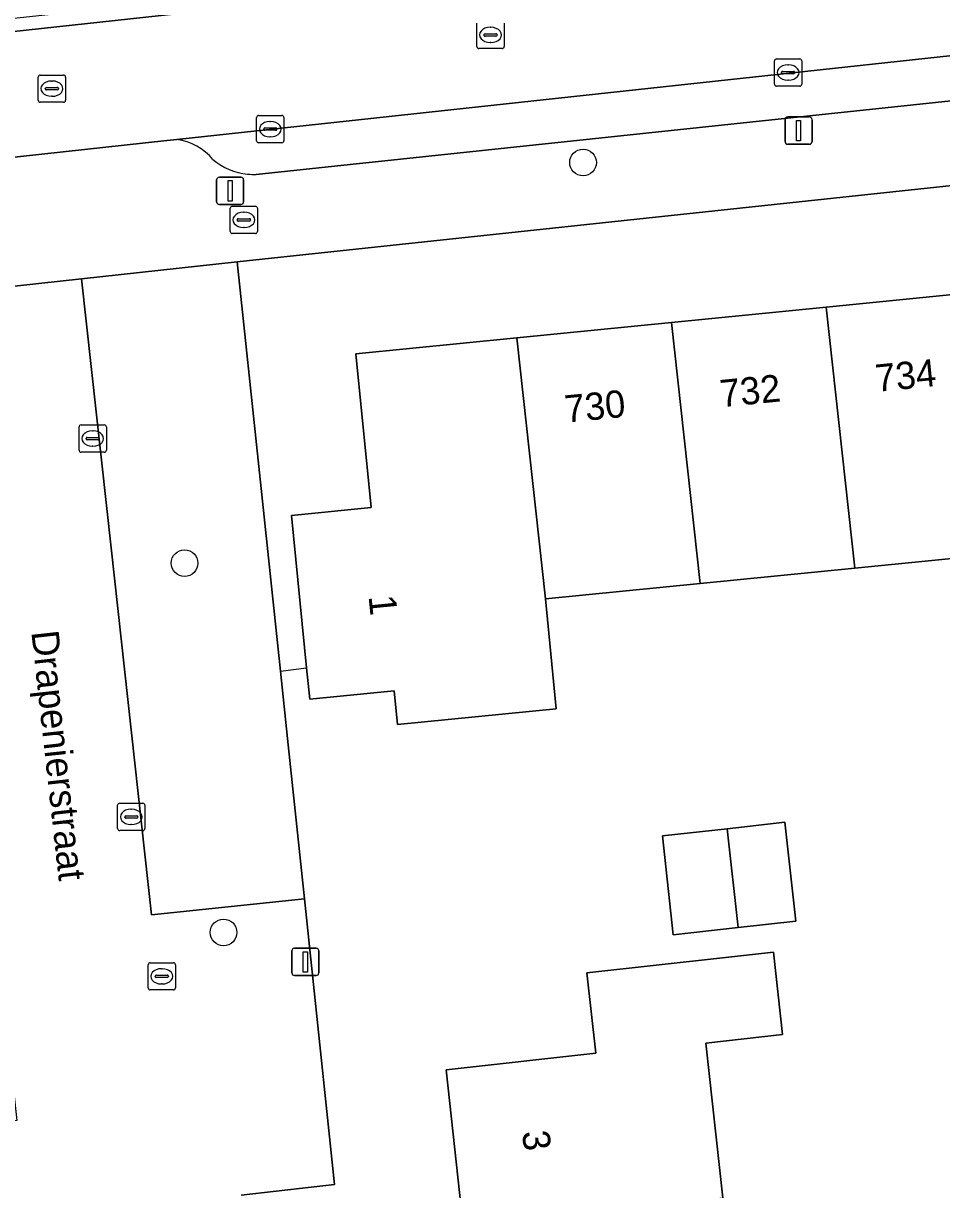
# Model space of a CAD drawing. Extents: x 160023 to 161302, y 384750 to 385707.
# Drawn here: x 161101.63 to 161135.31, y 385035.69 to 385078.47 of the extents above; entities that cross this region are included whole.
import ezdxf

# ---------------------------------------------------------------- set-up
doc = ezdxf.new("R2010")
doc.units = 0
for name, color, linetype in [('IMGEO_Boom', 7, 'Continuous'), ('IMGEO_Brandkraan', 7, 'Continuous'), ('IMGEO_Erf', 7, 'Continuous'), ('IMGEO_Kolk', 7, 'Continuous'), ('IMGEO_Lichtmast', 7, 'Continuous'), ('IMGEO_Muur', 7, 'Continuous'), ('IMGEO_Openbare_ruimte_label', 7, 'Continuous'), ('IMGEO_Pand', 7, 'Continuous'), ('IMGEO_Pand_nummerreeks', 7, 'Continuous'), ('IMGEO_Parkeervlak_open', 7, 'Continuous'), ('IMGEO_Rijbaan_lokaal_open', 7, 'Continuous'), ('IMGEO_Rioolput', 7, 'Continuous'), ('IMGEO_Voetpad_open', 7, 'Continuous')]:
    doc.layers.add(name, color=color, linetype=linetype)

msp = doc.modelspace()

# ---------------------------------------------------------------- linework, layer by layer
at = {"layer": 'IMGEO_Boom'}
for centre in [(161122.158, 385073.36), (161107.547, 385058.667), (161108.977, 385045.122)]:
    msp.add_circle(centre, 0.489, dxfattribs=at)
at = {"layer": 'IMGEO_Brandkraan'}
for p, q in [((161109.219, 385070.83), (161109.219, 385071.682)), ((161109.294, 385071.756), (161110.146, 385071.756)), ((161110.22, 385071.682), (161110.22, 385070.83)), ((161109.478, 385071.25), (161109.478, 385071.262)), ((161109.916, 385071.213), (161109.518, 385071.213)), ((161109.521, 385071.299), (161109.919, 385071.299)), ((161109.707, 385071.536), (161109.732, 385071.536)), ((161109.962, 385071.262), (161109.962, 385071.25)), ((161110.146, 385070.756), (161109.294, 385070.756)), ((161109.73, 385070.976), (161109.705, 385070.976))]:
    msp.add_line(p, q, dxfattribs=at)
for points in [[(161109.219, 385070.83), (161109.219, 385071.682)], [(161109.294, 385071.756), (161110.146, 385071.756)], [(161110.22, 385071.682), (161110.22, 385070.83)], [(161110.146, 385070.756), (161109.294, 385070.756)]]:
    msp.add_lwpolyline(points, dxfattribs=at)
for centre, radius, start, end in [((161109.296, 385071.68), 0.0765, 91.552, 178.448), ((161109.296, 385071.68), 0.0765, 91.552, 178.448), ((161110.144, 385071.68), 0.0765, 1.552, 88.448), ((161110.144, 385071.68), 0.0765, 1.552, 88.448), ((161109.518, 385071.259), 0.0403, 85.8775, 175.7526), ((161109.515, 385071.249), 0.0366, 178.938, 274.7102), ((161109.919, 385071.256), 0.043, 264.8664, 352.4533), ((161109.923, 385071.261), 0.0386, 1.7309, 96.639), ((161109.296, 385070.832), 0.0765, 181.552, 268.448), ((161109.296, 385070.832), 0.0765, 181.552, 268.448), ((161110.144, 385070.832), 0.0765, 271.552, 358.448), ((161110.144, 385070.832), 0.0765, 271.552, 358.448)]:
    msp.add_arc(centre, radius, start, end, dxfattribs=at)
for centre, major_axis, ratio, start_param, end_param in [((161109.706, 385071.256), (-0.387, 0.002), 0.722429, 4.712389, 7.853982), ((161109.731, 385071.256), (-0.39, 0.002), 0.717154, 1.570796, 4.712389)]:
    msp.add_ellipse(centre, major_axis=major_axis, ratio=ratio, start_param=start_param, end_param=end_param, dxfattribs=at)
at = {"layer": 'IMGEO_Erf'}
for points in [[(161153.828, 385034.534), (161153.219, 385040.199), (161155.214, 385040.426), (161154.606, 385046.078), (161153.998, 385051.731), (161151.25, 385051.439), (161150.645, 385057.066), (161153.389, 385057.398), (161152.782, 385063.036), (161149.384, 385062.647), (161148.77, 385068.361), (161149.315, 385068.42), (161148.754, 385073.913), (161140.391, 385073.021), (161109.475, 385069.722), (161111.06, 385054.703), (161111.321, 385052.231), (161111.941, 385046.354), (161112.224, 385043.677), (161113.048, 385035.872), (161109.62, 385035.48)], [(161117.767, 385034.353), (161117.133, 385040.083), (161122.627, 385040.691), (161122.301, 385043.64), (161127.271, 385044.189), (161129.141, 385044.396), (161129.476, 385041.374), (161126.662, 385041.063), (161127.29, 385035.387)]]:
    msp.add_lwpolyline(points, dxfattribs=at)
for points in [[(161120.777, 385057.357), (161121.176, 385053.326), (161115.355, 385052.747), (161115.233, 385053.981), (161112.135, 385053.673), (161112.02, 385054.827), (161111.466, 385060.413), (161114.384, 385060.702), (161113.824, 385066.347), (161119.726, 385066.933), (161125.4, 385067.496), (161131.074, 385068.059), (161136.822, 385068.63), (161137.358, 385063.234), (161140.421, 385063.539), (161140.915, 385058.564), (161141.094, 385056.761), (161138.147, 385056.468), (161137.89, 385059.056), (161132.128, 385058.484), (161126.453, 385057.921)], [(161125.468, 385045.034), (161125.067, 385048.663), (161127.442, 385048.926), (161129.556, 385049.16), (161129.958, 385045.531), (161127.841, 385045.297)]]:
    msp.add_lwpolyline(points, close=True, dxfattribs=at)
at = {"layer": 'IMGEO_Kolk'}
for p, q in [((161129.252, 385077.16), (161130.104, 385077.16)), ((161129.177, 385076.234), (161129.177, 385077.086)), ((161129.665, 385076.94), (161129.69, 385076.94)), ((161130.178, 385077.086), (161130.178, 385076.234)), ((161129.436, 385076.654), (161129.436, 385076.666)), ((161129.874, 385076.617), (161129.476, 385076.617)), ((161129.479, 385076.703), (161129.877, 385076.703)), ((161129.688, 385076.38), (161129.663, 385076.38)), ((161129.92, 385076.666), (161129.92, 385076.654)), ((161130.104, 385076.16), (161129.252, 385076.16)), ((161110.188, 385074.159), (161110.188, 385075.011)), ((161110.263, 385075.085), (161111.115, 385075.085)), ((161111.189, 385075.011), (161111.189, 385074.159)), ((161110.447, 385074.579), (161110.447, 385074.591)), ((161110.49, 385074.628), (161110.888, 385074.628)), ((161110.676, 385074.865), (161110.701, 385074.865)), ((161110.931, 385074.591), (161110.931, 385074.579)), ((161110.885, 385074.542), (161110.487, 385074.542)), ((161110.699, 385074.305), (161110.674, 385074.305)), ((161111.115, 385074.085), (161110.263, 385074.085)), ((161103.676, 385062.809), (161103.676, 385063.661)), ((161103.751, 385063.735), (161104.603, 385063.735)), ((161104.164, 385063.515), (161104.189, 385063.515)), ((161104.677, 385063.661), (161104.677, 385062.809)), ((161103.935, 385063.229), (161103.935, 385063.241)), ((161104.373, 385063.192), (161103.975, 385063.192)), ((161103.978, 385063.278), (161104.376, 385063.278)), ((161104.419, 385063.241), (161104.419, 385063.229)), ((161104.603, 385062.735), (161103.751, 385062.735)), ((161104.187, 385062.955), (161104.162, 385062.955)), ((161105.091, 385048.931), (161105.091, 385049.783)), ((161105.166, 385049.857), (161106.018, 385049.857)), ((161106.092, 385049.783), (161106.092, 385048.931)), ((161105.35, 385049.351), (161105.35, 385049.363)), ((161105.393, 385049.4), (161105.791, 385049.4)), ((161105.579, 385049.637), (161105.604, 385049.637)), ((161105.834, 385049.363), (161105.834, 385049.351)), ((161105.788, 385049.314), (161105.39, 385049.314)), ((161105.602, 385049.077), (161105.577, 385049.077)), ((161106.018, 385048.857), (161105.166, 385048.857))]:
    msp.add_line(p, q, dxfattribs=at)
for points in [[(161129.252, 385077.16), (161130.104, 385077.16)], [(161129.177, 385076.234), (161129.177, 385077.086)], [(161130.178, 385077.086), (161130.178, 385076.234)], [(161130.104, 385076.16), (161129.252, 385076.16)], [(161110.188, 385074.159), (161110.188, 385075.011)], [(161110.263, 385075.085), (161111.115, 385075.085)], [(161111.189, 385075.011), (161111.189, 385074.159)], [(161111.115, 385074.085), (161110.263, 385074.085)], [(161103.676, 385062.809), (161103.676, 385063.661)], [(161103.751, 385063.735), (161104.603, 385063.735)], [(161104.677, 385063.661), (161104.677, 385062.809)], [(161104.603, 385062.735), (161103.751, 385062.735)], [(161105.091, 385048.931), (161105.091, 385049.783)], [(161105.166, 385049.857), (161106.018, 385049.857)], [(161106.092, 385049.783), (161106.092, 385048.931)], [(161106.018, 385048.857), (161105.166, 385048.857)]]:
    msp.add_lwpolyline(points, dxfattribs=at)
for centre, radius, start, end in [((161129.254, 385077.084), 0.0765, 91.552, 178.448), ((161129.254, 385077.084), 0.0765, 91.552, 178.448), ((161130.102, 385077.084), 0.0765, 1.552, 88.448), ((161130.102, 385077.084), 0.0765, 1.552, 88.448), ((161129.476, 385076.663), 0.0403, 85.8775, 175.7526), ((161129.473, 385076.653), 0.0366, 178.938, 274.7102), ((161129.877, 385076.66), 0.043, 264.8664, 352.4533), ((161129.881, 385076.665), 0.0386, 1.7309, 96.639), ((161129.254, 385076.236), 0.0765, 181.552, 268.448), ((161129.254, 385076.236), 0.0765, 181.552, 268.448), ((161130.102, 385076.236), 0.0765, 271.552, 358.448), ((161130.102, 385076.236), 0.0765, 271.552, 358.448), ((161110.265, 385075.009), 0.0765, 91.552, 178.448), ((161110.265, 385075.009), 0.0765, 91.552, 178.448), ((161111.113, 385075.009), 0.0765, 1.552, 88.448), ((161111.113, 385075.009), 0.0765, 1.552, 88.448), ((161110.487, 385074.588), 0.0403, 85.8775, 175.7526), ((161110.892, 385074.59), 0.0386, 1.7309, 96.639), ((161110.265, 385074.161), 0.0765, 181.552, 268.448), ((161110.265, 385074.161), 0.0765, 181.552, 268.448), ((161110.484, 385074.578), 0.0366, 178.938, 274.7102), ((161110.888, 385074.585), 0.043, 264.8664, 352.4533), ((161111.113, 385074.161), 0.0765, 271.552, 358.448), ((161111.113, 385074.161), 0.0765, 271.552, 358.448), ((161103.753, 385063.659), 0.0765, 91.552, 178.448), ((161103.753, 385063.659), 0.0765, 91.552, 178.448), ((161104.601, 385063.659), 0.0765, 1.552, 88.448), ((161104.601, 385063.659), 0.0765, 1.552, 88.448), ((161103.975, 385063.238), 0.0403, 85.8775, 175.7526), ((161103.972, 385063.228), 0.0366, 178.938, 274.7102), ((161104.376, 385063.235), 0.043, 264.8664, 352.4533), ((161104.38, 385063.24), 0.0386, 1.7309, 96.639), ((161103.753, 385062.811), 0.0765, 181.552, 268.448), ((161103.753, 385062.811), 0.0765, 181.552, 268.448), ((161104.601, 385062.811), 0.0765, 271.552, 358.448), ((161104.601, 385062.811), 0.0765, 271.552, 358.448), ((161105.168, 385049.781), 0.0765, 91.552, 178.448), ((161105.168, 385049.781), 0.0765, 91.552, 178.448), ((161106.016, 385049.781), 0.0765, 1.552, 88.448), ((161106.016, 385049.781), 0.0765, 1.552, 88.448), ((161105.39, 385049.36), 0.0403, 85.8775, 175.7526), ((161105.387, 385049.35), 0.0366, 178.938, 274.7102), ((161105.791, 385049.357), 0.043, 264.8664, 352.4533), ((161105.795, 385049.362), 0.0386, 1.7309, 96.639), ((161105.168, 385048.933), 0.0765, 181.552, 268.448), ((161105.168, 385048.933), 0.0765, 181.552, 268.448), ((161106.016, 385048.933), 0.0765, 271.552, 358.448), ((161106.016, 385048.933), 0.0765, 271.552, 358.448)]:
    msp.add_arc(centre, radius, start, end, dxfattribs=at)
for centre, major_axis, ratio, start_param, end_param in [((161129.664, 385076.66), (-0.387, 0.002), 0.722429, 4.712389, 7.853982), ((161129.689, 385076.66), (-0.39, 0.002), 0.717154, 1.570796, 4.712389), ((161110.675, 385074.585), (-0.387, 0.002), 0.722429, 4.712389, 7.853982), ((161110.7, 385074.585), (-0.39, 0.002), 0.717154, 1.570796, 4.712389), ((161104.163, 385063.235), (-0.387, 0.002), 0.722429, 4.712389, 7.853982), ((161104.188, 385063.235), (-0.39, 0.002), 0.717154, 1.570796, 4.712389), ((161105.578, 385049.357), (-0.387, 0.002), 0.722429, 4.712389, 7.853982), ((161105.603, 385049.357), (-0.39, 0.002), 0.717154, 1.570796, 4.712389)]:
    msp.add_ellipse(centre, major_axis=major_axis, ratio=ratio, start_param=start_param, end_param=end_param, dxfattribs=at)
at = {"layer": 'IMGEO_Lichtmast'}
for p, q in [((161129.665, 385075.031), (161130.455, 385075.031)), ((161130.455, 385075.031), (161129.665, 385075.031)), ((161129.565, 385074.131), (161129.565, 385074.931)), ((161129.565, 385074.931), (161129.565, 385074.131)), ((161130.555, 385074.931), (161130.555, 385074.131)), ((161130.555, 385074.131), (161130.555, 385074.931)), ((161130.455, 385074.031), (161129.665, 385074.031)), ((161129.665, 385074.031), (161130.455, 385074.031)), ((161108.721, 385071.921), (161108.721, 385072.721)), ((161108.721, 385072.721), (161108.721, 385071.921)), ((161108.821, 385072.821), (161109.611, 385072.821)), ((161109.611, 385072.821), (161108.821, 385072.821)), ((161109.711, 385072.721), (161109.711, 385071.921)), ((161109.711, 385071.921), (161109.711, 385072.721)), ((161109.611, 385071.821), (161108.821, 385071.821)), ((161108.821, 385071.821), (161109.611, 385071.821)), ((161111.48, 385043.64), (161111.48, 385044.44)), ((161111.48, 385044.44), (161111.48, 385043.64)), ((161111.58, 385044.54), (161112.37, 385044.54)), ((161112.37, 385044.54), (161111.58, 385044.54)), ((161112.47, 385044.44), (161112.47, 385043.64)), ((161112.47, 385043.64), (161112.47, 385044.44)), ((161112.37, 385043.54), (161111.58, 385043.54)), ((161111.58, 385043.54), (161112.37, 385043.54))]:
    msp.add_line(p, q, dxfattribs=at)
for points in [[(161129.985, 385074.906), (161130.135, 385074.906), (161130.135, 385074.156), (161129.985, 385074.156), (161129.985, 385074.906)], [(161109.141, 385072.696), (161109.291, 385072.696), (161109.291, 385071.946), (161109.141, 385071.946), (161109.141, 385072.696)], [(161111.9, 385044.415), (161112.05, 385044.415), (161112.05, 385043.665), (161111.9, 385043.665), (161111.9, 385044.415)]]:
    msp.add_lwpolyline(points, dxfattribs=at)
for centre, start, end in [((161129.665, 385074.931), 90, 180), ((161129.665, 385074.931), 90, 180), ((161130.455, 385074.931), 0, 90), ((161130.455, 385074.931), 360, 90), ((161129.665, 385074.131), 180, 270), ((161129.665, 385074.131), 180, 270), ((161130.455, 385074.131), 270, 0), ((161130.455, 385074.131), 270, 0), ((161108.821, 385072.721), 90, 180), ((161108.821, 385072.721), 90, 180), ((161109.611, 385072.721), 0, 90), ((161109.611, 385072.721), 360, 90), ((161108.821, 385071.921), 180, 270), ((161108.821, 385071.921), 180, 270), ((161109.611, 385071.921), 270, 0), ((161109.611, 385071.921), 270, 0), ((161111.58, 385044.44), 90, 180), ((161111.58, 385044.44), 90, 180), ((161112.37, 385044.44), 0, 90), ((161112.37, 385044.44), 360, 90), ((161111.58, 385043.64), 180, 270), ((161111.58, 385043.64), 180, 270), ((161112.37, 385043.64), 270, 0), ((161112.37, 385043.64), 270, 0)]:
    msp.add_arc(centre, 0.1, start, end, dxfattribs=at)
at = {"layer": 'IMGEO_Muur'}
for points in [[(161111.06, 385054.703), (161112.02, 385054.827)], [(161111.06, 385054.703), (161111.321, 385052.231)]]:
    msp.add_lwpolyline(points, dxfattribs=at)
at = {"layer": 'IMGEO_Pand'}
for points in [[(161132.128, 385058.484), (161137.89, 385059.056), (161138.147, 385056.468), (161141.094, 385056.761), (161140.915, 385058.564), (161140.421, 385063.539), (161137.358, 385063.234), (161136.822, 385068.63), (161131.074, 385068.059)], [(161126.453, 385057.921), (161132.128, 385058.484), (161131.074, 385068.059), (161125.4, 385067.496)], [(161125.4, 385067.496), (161119.726, 385066.933), (161120.777, 385057.357), (161126.453, 385057.921)], [(161120.777, 385057.357), (161119.726, 385066.933), (161113.824, 385066.347), (161114.384, 385060.702), (161111.466, 385060.413), (161112.02, 385054.827), (161112.135, 385053.673), (161115.233, 385053.981), (161115.355, 385052.747), (161121.176, 385053.326)], [(161127.442, 385048.926), (161125.067, 385048.663), (161125.468, 385045.034), (161127.841, 385045.297)], [(161127.841, 385045.297), (161129.958, 385045.531), (161129.556, 385049.16), (161127.442, 385048.926)], [(161127.29, 385035.387), (161126.662, 385041.063), (161129.476, 385041.374), (161129.141, 385044.396), (161127.271, 385044.189), (161122.301, 385043.64), (161122.627, 385040.691), (161117.133, 385040.083), (161117.767, 385034.353)]]:
    msp.add_lwpolyline(points, close=True, dxfattribs=at)
at = {"layer": 'IMGEO_Parkeervlak_open'}
for points in [[(161162.248, 385080.217), (161157.825, 385079.697), (161107.268, 385074.206)], [(161110.175, 385072.925), (161113.618, 385073.29), (161136.12, 385075.676), (161139.75, 385076.061), (161157.641, 385078.005), (161159.879, 385078.258)]]:
    msp.add_lwpolyline(points, dxfattribs=at)
msp.add_lwpolyline([(161109.475, 385069.722), (161103.769, 385069.094), (161104.854, 385059.226), (161106.335, 385045.762), (161111.941, 385046.354), (161111.321, 385052.231), (161111.06, 385054.703)], close=True, dxfattribs=at)
for centre, radius, start, end in [((161106.967, 385072.122), 2.106, 39.7037, 81.7749), ((161110.099, 385075.298), 2.375, 230.4499, 264.0729), ((161110.095, 385075.265), 2.341, 264.1045, 271.9703)]:
    msp.add_arc(centre, radius, start, end, dxfattribs=at)
at = {"layer": 'IMGEO_Rijbaan_lokaal_open'}
msp.add_lwpolyline([(161159.149, 385084.448), (161129.163, 385081.192), (161123.962, 385080.627), (161113.269, 385079.466), (161109.499, 385079.057), (161077.206, 385075.551), (161075.064, 385075.318), (161074.503, 385075.285), (161075, 385070.686), (161097.839, 385073.177), (161098.504, 385073.25), (161106.9, 385074.166), (161107.268, 385074.206), (161157.825, 385079.697), (161162.248, 385080.217), (161162.411, 385080.236), (161161.927, 385084.727), (161159.642, 385084.498)], close=True, dxfattribs=at)
msp.add_lwpolyline([(161109.62, 385035.48), (161113.048, 385035.872), (161112.224, 385043.677), (161111.941, 385046.354), (161106.335, 385045.762), (161104.854, 385059.226), (161103.769, 385069.094), (161098.063, 385068.467), (161101.395, 385038.223), (161097.917, 385037.806), (161101.363, 385005.987)], dxfattribs=at)
at = {"layer": 'IMGEO_Rioolput'}
for p, q in [((161118.265, 385077.613), (161118.265, 385078.465)), ((161119.266, 385078.465), (161119.266, 385077.613)), ((161118.524, 385078.033), (161118.524, 385078.045)), ((161118.567, 385078.082), (161118.965, 385078.082)), ((161118.753, 385078.319), (161118.778, 385078.319)), ((161119.008, 385078.045), (161119.008, 385078.033)), ((161118.962, 385077.996), (161118.564, 385077.996)), ((161118.776, 385077.759), (161118.751, 385077.759)), ((161119.192, 385077.539), (161118.34, 385077.539)), ((161102.18, 385075.643), (161102.18, 385076.495)), ((161102.255, 385076.569), (161103.107, 385076.569)), ((161102.668, 385076.349), (161102.693, 385076.349)), ((161103.181, 385076.495), (161103.181, 385075.643)), ((161102.439, 385076.063), (161102.439, 385076.075)), ((161102.877, 385076.026), (161102.479, 385076.026)), ((161102.482, 385076.112), (161102.88, 385076.112)), ((161102.923, 385076.075), (161102.923, 385076.063)), ((161103.107, 385075.569), (161102.255, 385075.569)), ((161102.691, 385075.789), (161102.666, 385075.789)), ((161106.211, 385043.084), (161106.211, 385043.936)), ((161106.286, 385044.01), (161107.138, 385044.01)), ((161106.699, 385043.79), (161106.724, 385043.79)), ((161107.212, 385043.936), (161107.212, 385043.084)), ((161106.47, 385043.504), (161106.47, 385043.516)), ((161106.908, 385043.467), (161106.51, 385043.467)), ((161106.513, 385043.553), (161106.911, 385043.553)), ((161106.954, 385043.516), (161106.954, 385043.504)), ((161107.138, 385043.01), (161106.286, 385043.01)), ((161106.722, 385043.23), (161106.697, 385043.23))]:
    msp.add_line(p, q, dxfattribs=at)
for points in [[(161118.265, 385077.613), (161118.265, 385078.465)], [(161119.266, 385078.465), (161119.266, 385077.613)], [(161119.192, 385077.539), (161118.34, 385077.539)], [(161102.18, 385075.643), (161102.18, 385076.495)], [(161102.255, 385076.569), (161103.107, 385076.569)], [(161103.181, 385076.495), (161103.181, 385075.643)], [(161103.107, 385075.569), (161102.255, 385075.569)], [(161106.211, 385043.084), (161106.211, 385043.936)], [(161106.286, 385044.01), (161107.138, 385044.01)], [(161107.212, 385043.936), (161107.212, 385043.084)], [(161107.138, 385043.01), (161106.286, 385043.01)]]:
    msp.add_lwpolyline(points, dxfattribs=at)
for centre, radius, start, end in [((161118.564, 385078.042), 0.0403, 85.8775, 175.7526), ((161118.561, 385078.032), 0.0366, 178.938, 274.7102), ((161118.965, 385078.039), 0.043, 264.8664, 352.4533), ((161118.969, 385078.044), 0.0386, 1.7309, 96.639), ((161118.342, 385077.615), 0.0765, 181.552, 268.448), ((161118.342, 385077.615), 0.0765, 181.552, 268.448), ((161119.19, 385077.615), 0.0765, 271.552, 358.448), ((161119.19, 385077.615), 0.0765, 271.552, 358.448), ((161102.257, 385076.493), 0.0765, 91.552, 178.448), ((161102.257, 385076.493), 0.0765, 91.552, 178.448), ((161103.105, 385076.493), 0.0765, 1.552, 88.448), ((161103.105, 385076.493), 0.0765, 1.552, 88.448), ((161102.479, 385076.072), 0.0403, 85.8775, 175.7526), ((161102.476, 385076.062), 0.0366, 178.938, 274.7102), ((161102.88, 385076.069), 0.043, 264.8664, 352.4533), ((161102.884, 385076.074), 0.0386, 1.7309, 96.639), ((161102.257, 385075.645), 0.0765, 181.552, 268.448), ((161102.257, 385075.645), 0.0765, 181.552, 268.448), ((161103.105, 385075.645), 0.0765, 271.552, 358.448), ((161103.105, 385075.645), 0.0765, 271.552, 358.448), ((161106.288, 385043.934), 0.0765, 91.552, 178.448), ((161106.288, 385043.934), 0.0765, 91.552, 178.448), ((161107.136, 385043.934), 0.0765, 1.552, 88.448), ((161107.136, 385043.934), 0.0765, 1.552, 88.448), ((161106.51, 385043.513), 0.0403, 85.8775, 175.7526), ((161106.507, 385043.503), 0.0366, 178.938, 274.7102), ((161106.911, 385043.51), 0.043, 264.8664, 352.4533), ((161106.915, 385043.515), 0.0386, 1.7309, 96.639), ((161106.288, 385043.086), 0.0765, 181.552, 268.448), ((161106.288, 385043.086), 0.0765, 181.552, 268.448), ((161107.136, 385043.086), 0.0765, 271.552, 358.448), ((161107.136, 385043.086), 0.0765, 271.552, 358.448)]:
    msp.add_arc(centre, radius, start, end, dxfattribs=at)
for centre, major_axis, ratio, start_param, end_param in [((161118.752, 385078.039), (-0.387, 0.002), 0.722429, 4.712389, 7.853982), ((161118.777, 385078.039), (-0.39, 0.002), 0.717154, 1.570796, 4.712389), ((161102.667, 385076.069), (-0.387, 0.002), 0.722429, 4.712389, 7.853982), ((161102.692, 385076.069), (-0.39, 0.002), 0.717154, 1.570796, 4.712389), ((161106.698, 385043.51), (-0.387, 0.002), 0.722429, 4.712389, 7.853982), ((161106.723, 385043.51), (-0.39, 0.002), 0.717154, 1.570796, 4.712389)]:
    msp.add_ellipse(centre, major_axis=major_axis, ratio=ratio, start_param=start_param, end_param=end_param, dxfattribs=at)
at = {"layer": 'IMGEO_Voetpad_open'}
msp.add_lwpolyline([(161077.206, 385075.551), (161109.499, 385079.057), (161109.449, 385079.533), (161077.154, 385076.043)], close=True, dxfattribs=at)
for points in [[(161159.879, 385078.258), (161157.641, 385078.005), (161139.75, 385076.061), (161136.12, 385075.676), (161113.618, 385073.29), (161110.175, 385072.925)], [(161047.186, 385066.209), (161052.746, 385065.364), (161058.335, 385064.735), (161063.544, 385064.828), (161068.142, 385065.16), (161076.755, 385066.138), (161083.888, 385066.948), (161090.613, 385067.691), (161096.043, 385068.257), (161098.063, 385068.467), (161103.769, 385069.094), (161109.475, 385069.722), (161140.391, 385073.021), (161148.754, 385073.913), (161155.505, 385074.638)], [(161107.268, 385074.206), (161106.9, 385074.166), (161098.504, 385073.25), (161097.839, 385073.177)]]:
    msp.add_lwpolyline(points, dxfattribs=at)
for centre, radius, start, end in [((161106.967, 385072.122), 2.106, 39.7037, 81.7749), ((161110.099, 385075.298), 2.375, 230.4499, 264.0729), ((161110.095, 385075.265), 2.341, 264.1045, 271.9703)]:
    msp.add_arc(centre, radius, start, end, dxfattribs=at)

# ---------------------------------------------------------------- texts
at = {"layer": 'IMGEO_Openbare_ruimte_label'}
msp.add_text('Drapenierstraat', height=1, rotation=276.3149, dxfattribs=at).set_placement((161101.924, 385056.145))
at = {"layer": 'IMGEO_Pand_nummerreeks'}
for s, rotation, p in [('734', 5.6692, (161132.925, 385064.946)), ('732', 5.6692, (161127.224, 385064.381)), ('730', 5.6692, (161121.531, 385063.816)), ('1', 275.6685, (161114.292, 385057.452)), ('3', 276.3139, (161119.92, 385037.808))]:
    msp.add_text(s, height=1, rotation=rotation, dxfattribs=at).set_placement(p)

doc.saveas('drawing.dxf')
